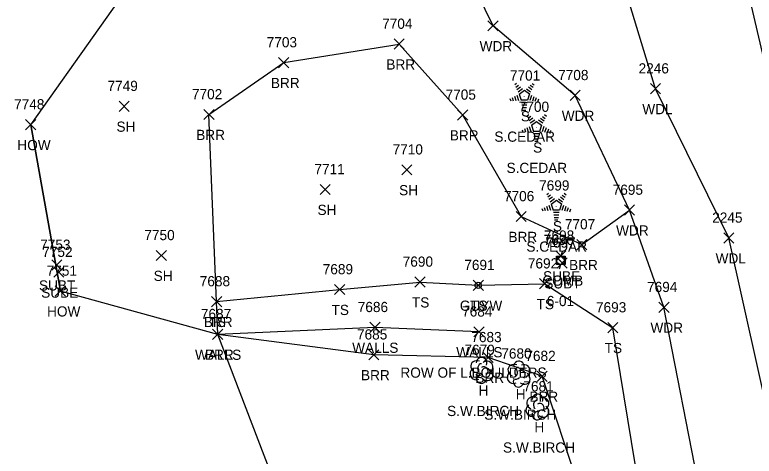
# Model space of a CAD drawing. Extents: x 1439173 to 1457902, y 641926 to 659889.
# Drawn here: x 1448350.5 to 1448495.5, y 644668.3 to 644755 of the extents above; entities that cross this region are included whole.
import ezdxf

# ---------------------------------------------------------------- set-up
doc = ezdxf.new("R2010")
doc.units = 0
for name, color, linetype in [('L_A', 7, 'Continuous'), ('L_C', 7, 'Continuous'), ('L_I', 7, 'Continuous'), ('L_TIC', 7, 'Continuous'), ('LABL', 7, 'Continuous'), ('LAWA', 7, 'Continuous'), ('LBC', 7, 'Continuous'), ('LELB', 7, 'Continuous'), ('LFNC', 7, 'Continuous'), ('LSOGP', 7, 'Continuous'), ('LTC', 7, 'Continuous'), ('LTD', 7, 'Continuous'), ('LWS', 7, 'Continuous'), ('U_A', 7, 'Continuous'), ('U_C', 7, 'Continuous'), ('U_I', 7, 'Continuous'), ('U_TIC', 7, 'Continuous'), ('UP', 7, 'Continuous'), ('UPGW', 7, 'Continuous')]:
    doc.layers.add(name, color=color, linetype=linetype)

msp = doc.modelspace()

# ---------------------------------------------------------------- linework, layer by layer
at = {"layer": 'L_TIC'}
for points in [[(1448443.3, 644751.8), (1448445.3, 644753.8)], [(1448445.3, 644751.8), (1448443.3, 644753.8)], [(1448424.89, 644748.21), (1448426.89, 644750.21)], [(1448426.89, 644748.21), (1448424.89, 644750.21)], [(1448402.24, 644744.58), (1448404.24, 644746.58)], [(1448404.24, 644744.58), (1448402.24, 644746.58)], [(1448475.17, 644739.45), (1448477.17, 644741.45)], [(1448477.17, 644739.45), (1448475.17, 644741.45)], [(1448459.41, 644738.14), (1448461.41, 644740.14)], [(1448461.41, 644738.14), (1448459.41, 644740.14)], [(1448370.94, 644736.01), (1448372.94, 644738.01)], [(1448372.94, 644736.01), (1448370.94, 644738.01)], [(1448387.58, 644734.39), (1448389.58, 644736.39)], [(1448389.58, 644734.39), (1448387.58, 644736.39)], [(1448437.33, 644734.3), (1448439.33, 644736.3)], [(1448439.33, 644734.3), (1448437.33, 644736.3)], [(1448352.61, 644732.4), (1448354.61, 644734.4)], [(1448354.61, 644732.4), (1448352.61, 644734.4)], [(1448426.38, 644723.55), (1448428.38, 644725.55)], [(1448428.38, 644723.55), (1448426.38, 644725.55)], [(1448410.38, 644719.68), (1448412.38, 644721.68)], [(1448412.38, 644719.68), (1448410.38, 644721.68)], [(1448470.08, 644715.64), (1448472.08, 644717.64)], [(1448472.08, 644715.64), (1448470.08, 644717.64)], [(1448448.83, 644714.38), (1448450.83, 644716.38)], [(1448450.83, 644714.38), (1448448.83, 644716.38)], [(1448489.55, 644710.17), (1448491.55, 644712.17)], [(1448491.55, 644710.17), (1448489.55, 644712.17)], [(1448460.73, 644708.87), (1448462.73, 644710.87)], [(1448462.73, 644708.87), (1448460.73, 644710.87)], [(1448378.24, 644706.74), (1448380.24, 644708.74)], [(1448380.24, 644706.74), (1448378.24, 644708.74)], [(1448428.98, 644701.53), (1448430.98, 644703.53)], [(1448430.98, 644701.53), (1448428.98, 644703.53)], [(1448440.4, 644700.88), (1448442.4, 644702.88)], [(1448442.4, 644700.88), (1448440.4, 644702.88)], [(1448453.43, 644701.19), (1448455.43, 644703.19)], [(1448455.43, 644701.19), (1448453.43, 644703.19)], [(1448358.43, 644699.76), (1448360.43, 644701.76)], [(1448360.43, 644699.76), (1448358.43, 644701.76)], [(1448413.21, 644700.05), (1448415.21, 644702.05)], [(1448415.21, 644700.05), (1448413.21, 644702.05)], [(1448389.07, 644697.69), (1448391.07, 644699.69)], [(1448391.07, 644697.69), (1448389.07, 644699.69)], [(1448389.07, 644697.69), (1448391.07, 644699.69)], [(1448391.07, 644697.69), (1448389.07, 644699.69)], [(1448476.82, 644696.56), (1448478.82, 644698.56)], [(1448478.82, 644696.56), (1448476.82, 644698.56)], [(1448420.13, 644692.63), (1448422.13, 644694.63)], [(1448422.13, 644692.63), (1448420.13, 644694.63)], [(1448466.8, 644692.57), (1448468.8, 644694.57)], [(1448468.8, 644692.57), (1448466.8, 644694.57)], [(1448466.8, 644692.57), (1448468.8, 644694.57)], [(1448468.8, 644692.57), (1448466.8, 644694.57)], [(1448389.3, 644691.26), (1448391.3, 644693.26)], [(1448391.3, 644691.26), (1448389.3, 644693.26)], [(1448389.3, 644691.26), (1448391.3, 644693.26)], [(1448391.3, 644691.26), (1448389.3, 644693.26)], [(1448440.53, 644691.75), (1448442.53, 644693.75)], [(1448442.53, 644691.75), (1448440.53, 644693.75)], [(1448419.91, 644687.25), (1448421.91, 644689.25)], [(1448421.91, 644687.25), (1448419.91, 644689.25)], [(1448442.35, 644686.73), (1448444.35, 644688.73)], [(1448444.35, 644686.73), (1448442.35, 644688.73)], [(1448452.95, 644683.03), (1448454.95, 644685.03)], [(1448454.95, 644683.03), (1448452.95, 644685.03)]]:
    msp.add_lwpolyline(points, dxfattribs=at)
at = {"layer": 'LABL'}
for points in [[(1448500.68, 644516.13), (1448482.93, 644529.85), (1448476.8, 644561.19), (1448472.08, 644593.93), (1448465.74, 644632.37), (1448461.07, 644662.63), (1448453.95, 644684.03), (1448443.35, 644687.73), (1448420.91, 644688.25), (1448390.3, 644692.26), (1448390.07, 644698.69), (1448388.58, 644735.39), (1448403.24, 644745.58), (1448425.89, 644749.21), (1448438.33, 644735.3), (1448449.83, 644715.38), (1448461.73, 644709.87)], [(1448461.73, 644709.87), (1448471.08, 644716.64)]]:
    msp.add_lwpolyline(points, dxfattribs=at)
at = {"layer": 'LAWA'}
for points in [[(1448550.8, 644440.53), (1448533.82, 644470.66), (1448529.86, 644507.95), (1448526.88, 644540.88), (1448513.49, 644597.36), (1448508.97, 644625.32), (1448499.27, 644672.13), (1448490.55, 644711.17), (1448476.17, 644740.45), (1448466.07, 644773.61), (1448454.86, 644821.9), (1448441.17, 644868.93), (1448430.57, 644904.57), (1448415.6, 644959.64), (1448411.39, 644969.06), (1448391.73, 644986.43)], [(1448525.57, 644421.39), (1448514.14, 644439.55), (1448504.22, 644474.31), (1448500.68, 644516.13), (1448500.33, 644548.9), (1448493.92, 644591.97), (1448487.64, 644623.08), (1448484.93, 644661.11), (1448477.82, 644697.56), (1448471.08, 644716.64), (1448460.41, 644739.14), (1448444.3, 644752.8), (1448433.21, 644775.56), (1448421.34, 644813.82)]]:
    msp.add_lwpolyline(points, dxfattribs=at)
at = {"layer": 'LBC'}
msp.add_lwpolyline([(1448353.61, 644733.4), (1448359.43, 644700.76)], dxfattribs=at)
at = {"layer": 'LELB'}
for points in [[(1448390.07, 644698.69), (1448414.21, 644701.05), (1448429.98, 644702.53), (1448441.4, 644701.88), (1448454.43, 644702.19), (1448467.8, 644693.57)], [(1448476.8, 644561.19), (1448477.98, 644598.21), (1448474.85, 644633.77), (1448472.96, 644662.11), (1448467.8, 644693.57)]]:
    msp.add_lwpolyline(points, dxfattribs=at)
at = {"layer": 'LFNC'}
msp.add_lwpolyline([(1448546.97, 644516.98), (1448536.49, 644563.2), (1448526.7, 644614.12), (1448515.03, 644665.32), (1448506.32, 644708.35), (1448494.09, 644760.68), (1448486.5, 644795.17)], dxfattribs=at)
at = {"layer": 'LSOGP'}
msp.add_lwpolyline([(1448471.49, 644381.34), (1448470.75, 644406.74), (1448460.5, 644417.19), (1448454.25, 644421.06), (1448448, 644424.92), (1448441.75, 644428.79), (1448439.33, 644440.94), (1448422.01, 644479), (1448419.52, 644515.81), (1448415.03, 644574.86), (1448404.83, 644616.85), (1448404.95, 644653.99), (1448390.3, 644692.26), (1448359.44, 644700.76), (1448353.61, 644733.4), (1448380.72, 644771.6)], dxfattribs=at)
at = {"layer": 'LTC'}
for p, q in [((1448448.57, 644741.26), (1448448.93, 644741.52)), ((1448448.78, 644740.79), (1448449.31, 644741.18)), ((1448448.99, 644740.33), (1448449.7, 644740.84)), ((1448451.23, 644740.8), (1448451.91, 644740.31)), ((1448451.6, 644741.15), (1448452.15, 644740.75)), ((1448451.97, 644741.5), (1448452.39, 644741.19)), ((1448448.97, 644739.19), (1448449.3, 644738.17)), ((1448449.2, 644739.86), (1448450.08, 644740.5)), ((1448449.43, 644739.41), (1448450.44, 644740.14)), ((1448449.43, 644739.41), (1448449.81, 644738.21)), ((1448450.44, 644740.14), (1448451.44, 644739.42)), ((1448450.86, 644740.45), (1448451.67, 644739.87)), ((1448451.44, 644739.42), (1448451.04, 644738.21)), ((1448451.87, 644739.15), (1448451.54, 644738.11)), ((1448447.61, 644738.54), (1448447.76, 644738.07)), ((1448448.06, 644738.75), (1448448.27, 644738.1)), ((1448448.52, 644738.97), (1448448.79, 644738.14)), ((1448451.04, 644738.21), (1448449.81, 644738.21)), ((1448451.01, 644737.71), (1448449.86, 644737.71)), ((1448452.32, 644738.89), (1448452.03, 644738.01)), ((1448452.76, 644738.64), (1448452.53, 644737.92)), ((1448453.21, 644738.39), (1448453.02, 644737.82)), ((1448450.92, 644737.21), (1448449.93, 644737.21)), ((1448450.84, 644736.71), (1448450.01, 644736.71)), ((1448450.75, 644736.21), (1448450.08, 644736.21)), ((1448450.97, 644735.13), (1448451.32, 644735.39)), ((1448451.18, 644734.66), (1448451.71, 644735.05)), ((1448454, 644735.02), (1448454.54, 644734.62)), ((1448454.37, 644735.37), (1448454.79, 644735.06)), ((1448451.39, 644734.2), (1448452.09, 644734.71)), ((1448451.6, 644733.73), (1448452.48, 644734.37)), ((1448451.82, 644733.28), (1448452.83, 644734.01)), ((1448452.83, 644734.01), (1448453.83, 644733.29)), ((1448453.25, 644734.32), (1448454.06, 644733.73)), ((1448453.62, 644734.67), (1448454.3, 644734.18)), ((1448450, 644732.41), (1448450.15, 644731.94)), ((1448450.46, 644732.62), (1448450.67, 644731.97)), ((1448450.91, 644732.84), (1448451.18, 644732.01)), ((1448451.37, 644733.06), (1448451.7, 644732.04)), ((1448451.82, 644733.28), (1448452.21, 644732.08)), ((1448453.44, 644732.08), (1448452.21, 644732.08)), ((1448453.83, 644733.29), (1448453.44, 644732.08)), ((1448454.27, 644733.01), (1448453.93, 644731.98)), ((1448454.71, 644732.76), (1448454.42, 644731.88)), ((1448455.16, 644732.51), (1448454.92, 644731.78)), ((1448455.6, 644732.26), (1448455.41, 644731.69)), ((1448453.4, 644731.58), (1448452.26, 644731.58)), ((1448453.32, 644731.08), (1448452.33, 644731.08)), ((1448453.23, 644730.58), (1448452.4, 644730.58)), ((1448453.15, 644730.08), (1448452.47, 644730.08)), ((1448454.85, 644719.69), (1448455.21, 644719.94)), ((1448455.06, 644719.22), (1448455.59, 644719.61)), ((1448455.27, 644718.76), (1448455.98, 644719.27)), ((1448455.48, 644718.29), (1448456.36, 644718.93)), ((1448457.14, 644718.88), (1448457.95, 644718.29)), ((1448457.51, 644719.23), (1448458.19, 644718.74)), ((1448457.88, 644719.58), (1448458.43, 644719.18)), ((1448458.25, 644719.93), (1448458.67, 644719.62)), ((1448454.8, 644717.4), (1448455.07, 644716.56)), ((1448455.25, 644717.62), (1448455.58, 644716.6)), ((1448455.71, 644717.83), (1448456.72, 644718.57)), ((1448455.71, 644717.83), (1448456.09, 644716.64)), ((1448456.72, 644718.57), (1448457.71, 644717.84)), ((1448457.71, 644717.84), (1448457.32, 644716.64)), ((1448458.15, 644717.57), (1448457.81, 644716.53)), ((1448453.88, 644716.97), (1448454.04, 644716.5)), ((1448454.34, 644717.18), (1448454.55, 644716.53)), ((1448457.32, 644716.64), (1448456.09, 644716.64)), ((1448457.28, 644716.14), (1448456.14, 644716.14)), ((1448458.6, 644717.32), (1448458.31, 644716.44)), ((1448459.04, 644717.07), (1448458.8, 644716.34)), ((1448459.49, 644716.82), (1448459.3, 644716.25)), ((1448457.2, 644715.64), (1448456.21, 644715.64)), ((1448457.12, 644715.14), (1448456.29, 644715.14)), ((1448457.03, 644714.64), (1448456.36, 644714.64))]:
    msp.add_line(p, q, dxfattribs=at)
at = {"layer": 'LTD'}
for p, q in [((1448442.01, 644685.23), (1448442.01, 644685.23)), ((1448442.01, 644685.23), (1448442.01, 644685.23)), ((1448449.31, 644684.51), (1448449.31, 644684.51)), ((1448449.31, 644684.51), (1448449.31, 644684.51)), ((1448452.99, 644678.06), (1448452.99, 644678.06)), ((1448452.99, 644678.06), (1448452.99, 644678.06))]:
    msp.add_line(p, q, dxfattribs=at)
for centre in [(1448442.06, 644686.66), (1448449.36, 644685.95), (1448453.03, 644679.5)]:
    msp.add_arc(centre, 1.05, 335.5272, 180.9563, dxfattribs=at)
for centre, major_axis, ratio, start_param, end_param in [((1448441.22, 644685.89), (1.21, -0.51), 0.895232, 1.570796, 4.712389), ((1448443.06, 644685.81), (-1.14, -0.48), 0.949671, 1.570796, 4.712389), ((1448440.93, 644684.52), (0.58, -1.04), 0.959034, 3.141593, 6.283185), ((1448441.81, 644685.68), (-0.208, -0.792), 0.645439, 3.141593, 6.283185), ((1448442.51, 644685.06), (-0.5, 0.667), 0.989748, 3.141593, 6.283185), ((1448448.52, 644685.18), (1.21, -0.51), 0.895232, 1.570796, 4.712389), ((1448449.11, 644684.97), (-0.208, -0.792), 0.645439, 3.141593, 6.283185), ((1448450.36, 644685.1), (-1.14, -0.48), 0.949671, 1.570796, 4.712389), ((1448442.01, 644683.73), (0.26, 1.06), 0.942809, 1.570796, 4.712389), ((1448441.56, 644684.48), (-0.625, -0.083), 0.423636, 0, 3.141593), ((1448443.01, 644684.39), (-1.09, 0.79), 0.841452, 1.570796, 4.712389), ((1448448.23, 644683.81), (0.58, -1.04), 0.959034, 3.141593, 6.283185), ((1448449.81, 644684.35), (-0.5, 0.667), 0.989748, 3.141593, 6.283185), ((1448450.31, 644683.68), (-1.09, 0.79), 0.841452, 1.570796, 4.712389), ((1448449.31, 644683.01), (0.26, 1.06), 0.942809, 1.570796, 4.712389), ((1448448.86, 644683.76), (-0.625, -0.083), 0.423636, 0, 3.141593), ((1448452.2, 644678.73), (1.21, -0.51), 0.895232, 1.570796, 4.712389), ((1448454.03, 644678.65), (-1.14, -0.48), 0.949671, 1.570796, 4.712389), ((1448451.9, 644677.35), (0.58, -1.04), 0.959034, 3.141593, 6.283185), ((1448452.78, 644678.52), (-0.208, -0.792), 0.645439, 3.141593, 6.283185), ((1448453.49, 644677.9), (-0.5, 0.667), 0.989748, 3.141593, 6.283185), ((1448452.99, 644676.56), (0.26, 1.06), 0.942809, 1.570796, 4.712389), ((1448452.53, 644677.31), (-0.625, -0.083), 0.423636, 0, 3.141593), ((1448453.99, 644677.23), (-1.09, 0.79), 0.841452, 1.570796, 4.712389)]:
    msp.add_ellipse(centre, major_axis=major_axis, ratio=ratio, start_param=start_param, end_param=end_param, dxfattribs=at)
at = {"layer": 'LWS'}
msp.add_lwpolyline([(1448441.53, 644692.75), (1448421.13, 644693.63), (1448390.3, 644692.26)], dxfattribs=at)
at = {"layer": 'U_TIC'}
for points in [[(1448456.59, 644706.65), (1448458.59, 644708.65)], [(1448458.59, 644706.65), (1448456.59, 644708.65)], [(1448456.86, 644705.27), (1448458.86, 644707.27)], [(1448458.86, 644705.27), (1448456.86, 644707.27)], [(1448357.73, 644704.85), (1448359.73, 644706.85)], [(1448359.73, 644704.85), (1448357.73, 644706.85)], [(1448358.13, 644703.45), (1448360.13, 644705.45)], [(1448360.13, 644703.45), (1448358.13, 644705.45)]]:
    msp.add_lwpolyline(points, dxfattribs=at)
at = {"layer": 'UP'}
for p, q in [((1448456.75, 644705.96), (1448456.75, 644707.63)), ((1448456.75, 644707.63), (1448458.42, 644707.63)), ((1448457.84, 644708.46), (1448457.59, 644707.63)), ((1448458.42, 644707.63), (1448458.42, 644705.96)), ((1448458.42, 644705.96), (1448456.75, 644705.96)), ((1448457.34, 644705.13), (1448457.59, 644705.96)), ((1448457.59, 644706.8), (1448457.59, 644706.8))]:
    msp.add_line(p, q, dxfattribs=at)
msp.add_circle((1448457.59, 644706.8), 0.833, dxfattribs=at)
at = {"layer": 'UPGW'}
for radius in [0.625, 0.0833]:
    msp.add_circle((1448441.4, 644701.88), radius, dxfattribs=at)

# ---------------------------------------------------------------- texts
at = {"layer": 'L_A'}
for s, p in [('WDR', (1448441.66, 644747.8)), ('BRR', (1448423.37, 644744.21)), ('BRR', (1448400.72, 644740.58)), ('WDL', (1448473.58, 644735.45)), ('S', (1448449.76, 644734.05)), ('WDR', (1448457.78, 644734.14)), ('SH', (1448370.43, 644732.01)), ('BRR', (1448386.07, 644730.39)), ('BRR', (1448435.82, 644730.3)), ('HOW', (1448350.99, 644728.4)), ('S', (1448452.16, 644727.92)), ('SH', (1448425.87, 644719.55)), ('SH', (1448409.87, 644715.68)), ('S', (1448456.04, 644712.48)), ('WDR', (1448468.44, 644711.64)), ('BRR', (1448447.32, 644710.38)), ('WDL', (1448487.96, 644706.17)), ('BRR', (1448459.22, 644704.87)), ('SH', (1448377.73, 644702.74)), ('TS', (1448428.39, 644697.53)), ('TS', (1448439.81, 644696.88)), ('TS', (1448452.84, 644697.19)), ('HOW', (1448356.82, 644695.76)), ('TS', (1448412.62, 644696.05)), ('BRR', (1448387.56, 644693.69)), ('TS', (1448388.48, 644693.69)), ('WDR', (1448475.18, 644692.56)), ('WALLS', (1448416.67, 644688.63)), ('WALLS', (1448437.08, 644687.75)), ('TS', (1448466.2, 644688.57)), ('TS', (1448466.2, 644688.57)), ('WALLS', (1448385.84, 644687.26)), ('BRR', (1448387.79, 644687.26)), ('BRR', (1448418.4, 644683.25)), ('BRR', (1448440.83, 644682.73)), ('H', (1448441.45, 644680.23)), ('H', (1448448.75, 644679.51)), ('BRR', (1448451.44, 644679.03)), ('H', (1448452.42, 644673.06))]:
    msp.add_text(s, height=2, dxfattribs=at).set_placement(p)
at = {"layer": 'L_C'}
for s, p in [('S.CEDAR', (1448444.56, 644730.05)), ('S.CEDAR', (1448446.95, 644723.92)), ('S.CEDAR', (1448450.84, 644708.48)), ('ROW OF L.BOULDERS', (1448426.13, 644683.75)), ('S.W.BIRCH', (1448435.29, 644676.23)), ('S.W.BIRCH', (1448442.59, 644675.51)), ('S.W.BIRCH', (1448446.26, 644669.06))]:
    msp.add_text(s, height=2, dxfattribs=at).set_placement(p)
at = {"layer": 'L_I'}
for s, p in [('7704', (1448422.55, 644752.21)), ('7703', (1448399.9, 644748.58)), ('2246', (1448472.85, 644743.45)), ('7701', (1448447.61, 644742.05)), ('7708', (1448457.07, 644742.14)), ('7749', (1448368.67, 644740.01)), ('7702', (1448385.24, 644738.39)), ('7705', (1448434.99, 644738.3)), ('7748', (1448350.35, 644736.4)), ('7700', (1448449.35, 644735.92)), ('7710', (1448424.6, 644727.55)), ('7711', (1448409.26, 644723.68)), ('7699', (1448453.34, 644720.48)), ('7706', (1448446.44, 644718.38)), ('7695', (1448467.77, 644719.64)), ('2245', (1448487.29, 644714.17)), ('7707', (1448458.39, 644712.87)), ('7750', (1448375.9, 644710.74)), ('7690', (1448426.58, 644705.53)), ('7692', (1448451.13, 644705.19)), ('7751', (1448356.74, 644703.76)), ('7689', (1448410.89, 644704.05)), ('7691', (1448438.66, 644704.88)), ('7688', (1448386.77, 644701.69)), ('7688', (1448386.77, 644701.69)), ('7694', (1448474.51, 644700.56)), ('7686', (1448417.76, 644696.63)), ('7693', (1448464.49, 644696.57)), ('7693', (1448464.49, 644696.57)), ('7687', (1448386.99, 644695.26)), ('7687', (1448386.99, 644695.26)), ('7684', (1448438.23, 644695.75)), ('7685', (1448417.61, 644691.25)), ('7683', (1448440.04, 644690.73)), ('7679', (1448438.7, 644688.23)), ('7680', (1448445.92, 644687.51)), ('7682', (1448450.64, 644687.03)), ('7681', (1448450.25, 644681.06))]:
    msp.add_text(s, height=2, dxfattribs=at).set_placement(p)
at = {"layer": 'LTC'}
for p in [(1448450.32, 644739.15), (1448452.72, 644733.02), (1448456.6, 644717.58)]:
    msp.add_text('.', height=1.04, rotation=270, dxfattribs=at).set_placement(p)
at = {"layer": 'U_A'}
for s, p in [('SUBE', (1448454.12, 644702.65)), ('SUBT', (1448355.23, 644700.85)), ('COMB', (1448453.97, 644701.8)), ('SUBT', (1448454.36, 644701.27)), ('SUBE', (1448355.66, 644699.45)), ('GUYW', (1448437.79, 644696.88))]:
    msp.add_text(s, height=2, dxfattribs=at).set_placement(p)
at = {"layer": 'U_C'}
msp.add_text('6-01', height=2, dxfattribs=at).set_placement((1448454.85, 644697.8))
at = {"layer": 'U_I'}
for s, p in [('7696', (1448454.23, 644709.8)), ('7698', (1448454.28, 644710.65)), ('7753', (1448355.47, 644708.85)), ('7697', (1448454.56, 644709.27)), ('7752', (1448355.87, 644707.45)), ('7691', (1448438.66, 644704.88))]:
    msp.add_text(s, height=2, dxfattribs=at).set_placement(p)

doc.saveas('drawing.dxf')
